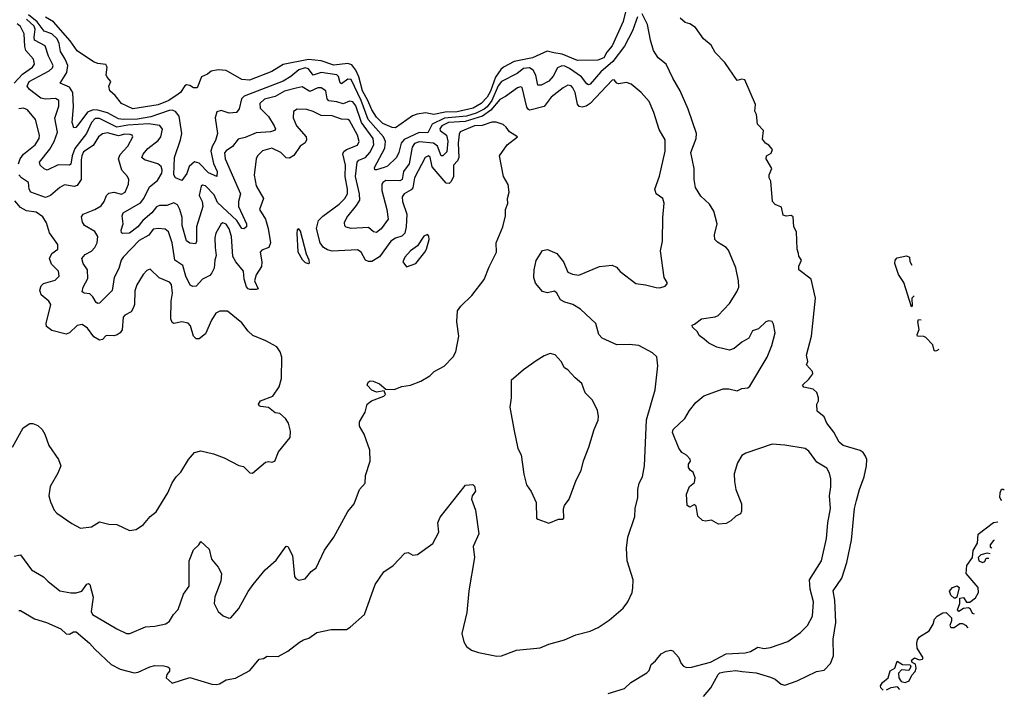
# Model space of a CAD drawing. Extents: x 2087054 to 2277909, y 548907 to 753496.
# Tile 429 of 444: x 2227011 to 2233232, y 724942 to 729175. Entities that reach past the tile are written whole.
import ezdxf

# ---------------------------------------------------------------- set-up
doc = ezdxf.new("R2010")
doc.units = 0

msp = doc.modelspace()

# ---------------------------------------------------------------- linework, layer by layer
at = {"layer": '0CON20XD'}
for points in [[(2230855.7, 729295), (2230825, 729164.5), (2230755, 729010.8), (2230720.6, 728969.4), (2230702.5, 728935), (2230665, 728918.7), (2230535, 728918), (2230438, 728958), (2230385.3, 728965.3), (2230343.3, 728976.7), (2230250.8, 728935), (2230135, 728910.2), (2230068.9, 728875), (2230050.6, 728859.4), (2230017.1, 728812.9), (2229985, 728723.2), (2229965, 728684.8), (2229927.6, 728645), (2229876.9, 728615), (2229775, 728592.4), (2229698.7, 728591.3), (2229627, 728577), (2229575, 728586.7), (2229522.4, 728577.6), (2229493.4, 728566.6), (2229385, 728490.8), (2229365, 728492.9), (2229305, 728519.1), (2229265, 728559.1), (2229235, 728604.6), (2229211.7, 728665), (2229177.4, 728725), (2229153.4, 728813.4), (2229134.1, 728855.9), (2229109.2, 728889.2), (2229085, 728899.4), (2228995, 728887.9), (2228915, 728915.2), (2228835, 728924.5), (2228675, 728892.8), (2228605, 728848.5), (2228463.6, 728793.6), (2228415, 728797.5), (2228315, 728853.8), (2228265, 728858.8), (2228220.7, 728849.3), (2228198.3, 728831.7), (2228160, 728815), (2228132.5, 728745), (2228110, 728745), (2228085, 728760), (2228065, 728762.5), (2228055, 728757.5), (2228026.7, 728715), (2228013.3, 728705), (2227954, 728665), (2227885, 728636.1), (2227725, 728610.9), (2227655, 728645.6), (2227615, 728696), (2227581.2, 728725), (2227573.3, 728755), (2227587.5, 728785), (2227562.9, 728812.9), (2227557.7, 728827.7), (2227563.3, 728875), (2227555, 728892.5), (2227505, 728898), (2227478.3, 728908.3), (2227375, 728978), (2227330.8, 729040.8), (2227225, 729161.1), (2227175, 729191.2)], [(2231054.5, 728185.5), (2231090, 728345), (2231090, 728415), (2231050.6, 728480.6), (2231017.7, 728587.7), (2230988.3, 728658.3), (2230938, 728715), (2230875, 728767.1), (2230845, 728777.5), (2230795, 728770), (2230783.3, 728775), (2230767.5, 728795), (2230755, 728792), (2230615, 728645.9), (2230591, 728629), (2230565, 728621.4), (2230546.6, 728626.6), (2230535, 728641.9), (2230521.1, 728715), (2230506.9, 728745), (2230495, 728756.2), (2230475, 728760.9), (2230445, 728745.5), (2230369.1, 728685), (2230325, 728627.5), (2230235, 728603.8), (2230225, 728606.9), (2230215, 728622.5), (2230186.7, 728746.7), (2230175, 728751.5), (2230155.8, 728745), (2230080.8, 728689.2), (2230045, 728670.6), (2229987.1, 728602.9), (2229934.9, 728565.1), (2229825, 728531.6), (2229719.5, 728525), (2229678.1, 728505), (2229665.3, 728485), (2229668.2, 728475), (2229707.1, 728445), (2229717.1, 728407.1), (2229710.3, 728339.7), (2229685, 728314.7), (2229674.2, 728314.2), (2229650.3, 728375), (2229625, 728394.9), (2229535, 728403.9), (2229505, 728393.2), (2229491.5, 728368.5), (2229471.3, 728265), (2229435.8, 728215), (2229428.7, 728165), (2229413.8, 728156.2), (2229325, 728157.8), (2229305, 728145.4), (2229300, 728135), (2229300, 728095), (2229330.3, 727975), (2229338.8, 727915), (2229295, 727852.5), (2229265, 727830.5), (2229246.2, 727835), (2229215, 727860.8), (2229105, 727855.6), (2229074.2, 727864.2), (2229065, 727872.5), (2229063.9, 727893.9), (2229077.3, 727925), (2229140, 728000), (2229160.5, 728035), (2229159, 728075), (2229132.7, 728185), (2229144.2, 728275), (2229153.7, 728286.3), (2229195.1, 728304.9), (2229224, 728335), (2229247.8, 728385), (2229245.2, 728425), (2229170.9, 728525), (2229135, 728631.3), (2229115, 728656.9), (2229095, 728659.7), (2229055, 728642.5), (2229015, 728656.9), (2228965, 728661.8), (2228952.8, 728675), (2228944.7, 728724.7), (2228915, 728745.3), (2228895, 728744), (2228845, 728720.8), (2228795, 728751.8), (2228757.5, 728742.5), (2228685, 728723.7), (2228625, 728690.7), (2228558.1, 728671.9), (2228527.3, 728645), (2228531.2, 728615), (2228582.8, 728562.8), (2228619.3, 728505), (2228626.5, 728485), (2228620.8, 728475), (2228595, 728467.2), (2228505, 728459.4), (2228435, 728429.7), (2228390.6, 728419.4), (2228356.1, 728373.9), (2228315, 728347.3), (2228306, 728334), (2228308.4, 728295), (2228406.2, 728075), (2228393.9, 728026.1), (2228394.4, 727995), (2228444.6, 727885), (2228444.3, 727865), (2228426.8, 727853.2), (2228415, 727854.5), (2228382.4, 727905), (2228260.3, 728020.3), (2228238.8, 728068.8), (2228185, 728124.6), (2228165, 728130), (2228157.9, 728122.1), (2228144.7, 728065), (2228164.3, 728025), (2228167.6, 727995), (2228129, 727865), (2228127.8, 727772.2), (2228121.4, 727758.6), (2228085, 727762.7), (2228065, 727777.5), (2228038.3, 727875), (2228036.7, 727925), (2228022.9, 727975), (2228008.8, 728005), (2227985, 728018), (2227940.3, 727999.7), (2227895, 728000), (2227875, 727993.1), (2227845.7, 727954.3), (2227788.1, 727905), (2227757.2, 727865), (2227705, 727825.9), (2227663.2, 727823.2), (2227655, 727827.5), (2227652.9, 727845), (2227664, 727885), (2227659.4, 727935), (2227664.4, 727955), (2227775, 728018.4), (2227794.8, 728045), (2227831.7, 728118.3), (2227881.5, 728158.5), (2227908.4, 728205), (2227911, 728225), (2227905, 728247.3), (2227884.8, 728264.8), (2227799.7, 728289.8), (2227783.6, 728305), (2227790.4, 728325), (2227819.9, 728360.1), (2227885, 728412), (2227903.4, 728435), (2227912.4, 728482.4), (2227897.2, 728507.2), (2227825, 728516.5), (2227695, 728509.4), (2227625, 728496.6), (2227515, 728550.7), (2227488.8, 728551.2), (2227465.6, 728525), (2227433.8, 728455), (2227359.6, 728360.4), (2227341.5, 728315), (2227335, 728262.2), (2227325, 728255.4), (2227255, 728257.1), (2227185, 728223.5), (2227165, 728232.5), (2227140, 728255), (2227135.5, 728275), (2227202.4, 728357.6), (2227229, 728405), (2227250, 728465), (2227233.5, 728553.5), (2227257.7, 728627.7), (2227257.3, 728665), (2227237.6, 728677.6), (2227173, 728673), (2227145, 728678.4), (2227073.5, 728735), (2227058.9, 728755), (2227070.4, 728785), (2227197.3, 728852.7), (2227218.3, 728871.7), (2227222.9, 728885), (2227192.7, 728945), (2227171.1, 729011.1), (2227105.4, 729045.4), (2227102.2, 729065), (2227108.3, 729115), (2227102.9, 729135), (2227055, 729179.5)], [(2230915, 729192.5), (2230883.4, 729105), (2230831.6, 729008.4), (2230758.6, 728911.4), (2230682.5, 728845), (2230615, 728767.7), (2230605, 728764.5), (2230595, 728769.5), (2230560.8, 728815), (2230485, 728866.9), (2230455, 728881.5), (2230436.5, 728883.5), (2230409.5, 728870.5), (2230381.9, 728818.1), (2230355, 728787.5), (2230305, 728760.4), (2230285, 728761.4), (2230271.7, 728825), (2230255.8, 728855.8), (2230231.4, 728871.4), (2230194, 728866), (2230155, 728835.9), (2230055.9, 728785), (2230035, 728757.9), (2229995, 728663.9), (2229965.6, 728625), (2229945, 728609.2), (2229896.2, 728583.8), (2229835, 728566.1), (2229695, 728553.4), (2229617.7, 728515), (2229589.7, 728460.3), (2229535, 728462), (2229441.3, 728418.7), (2229421.5, 728395), (2229407.4, 728335), (2229392.4, 728305), (2229335, 728250), (2229315, 728240.4), (2229265, 728225.6), (2229255, 728226.7), (2229252, 728242), (2229317.7, 728362.3), (2229322.3, 728405), (2229309.7, 728435), (2229212.2, 728545), (2229168.5, 728665), (2229105, 728796.6), (2229085, 728799.5), (2229045, 728770), (2229036.9, 728776.9), (2229025.8, 728815.8), (2229015, 728827.7), (2228915, 728841.5), (2228865, 728824.3), (2228835, 728863.7), (2228815, 728870.6), (2228775, 728858.5), (2228725, 728817.1), (2228675, 728787.6), (2228428.7, 728691.3), (2228412.8, 728675), (2228398.2, 728611.8), (2228381.1, 728588.9), (2228335, 728583.6), (2228285, 728601.6), (2228256.2, 728593.8), (2228245.3, 728555), (2228261.2, 728455), (2228248.8, 728411.2), (2228226.4, 728373.6), (2228218.7, 728345), (2228235.6, 728265.6), (2228259.2, 728215), (2228256.4, 728183.6), (2228205, 728206.6), (2228145, 728268.1), (2228115, 728276.7), (2228082.5, 728247.5), (2228066.5, 728203.5), (2228035, 728159.4), (2227996, 728176), (2227985.4, 728195), (2227988.9, 728305), (2228027.2, 728415), (2228035.4, 728455), (2228018.9, 728565), (2227994.5, 728595), (2227975, 728602.4), (2227955, 728601.6), (2227839.5, 728560.5), (2227755, 728547.4), (2227664.9, 728544.9), (2227635, 728548.1), (2227566.1, 728586.1), (2227505, 728603.7), (2227474.9, 728605.1), (2227439.6, 728590.4), (2227385, 728516.5), (2227365, 728494.3), (2227352.2, 728492.2), (2227343.2, 728525), (2227350.5, 728625), (2227347.1, 728715), (2227325, 728749.4), (2227267.1, 728775), (2227307.9, 728842.1), (2227314.8, 728885), (2227299.3, 728925), (2227269.5, 728975), (2227260.8, 729025), (2227247.5, 729055), (2227215, 729086.5), (2227165, 729103.6), (2227121.8, 729161.8), (2227066.9, 729206.9)], [(2230730, 724915), (2230832.3, 724947.7), (2230872.5, 724985), (2230973.9, 725046.1), (2230987.7, 725062.3), (2231001.7, 725098.3), (2231028.3, 725121.7), (2231065, 725166.7), (2231095, 725183.8), (2231125, 725188.8), (2231137.5, 725185), (2231173.3, 725145), (2231191.2, 725105), (2231205, 725088.8), (2231225, 725080.8), (2231255, 725081.4), (2231375, 725113.5), (2231474.2, 725165.8), (2231595, 725172.3), (2231628.1, 725181.9), (2231675, 725209.4), (2231715, 725201.1), (2231755.9, 725205.9), (2231865, 725244.3), (2231945, 725300.8), (2231989.4, 725345), (2232019.6, 725405), (2232027.8, 725495), (2232004.7, 725574.7), (2232001.1, 725635), (2232078.1, 725755), (2232109.2, 725895), (2232118, 725995), (2232134, 726085), (2232128, 726165), (2232136.8, 726223.2), (2232136.8, 726273.2), (2232128.9, 726308.9), (2232110.4, 726340.4), (2232048.1, 726378.1), (2231998.2, 726448.2), (2231973.9, 726463.9), (2231845, 726486.2), (2231765, 726492.7), (2231598.8, 726435), (2231575, 726420.6), (2231546.7, 726375), (2231525.8, 726305), (2231526.7, 726255), (2231536.7, 726205), (2231572.5, 726115), (2231571.7, 726068.3), (2231565, 726052.5), (2231535, 726037.5), (2231505, 726006.7), (2231475, 725990), (2231426.4, 725986.4), (2231382, 726012), (2231345, 726006.2), (2231325, 726010), (2231296.4, 726036.4), (2231285, 726100), (2231275, 726110), (2231245, 726093.3), (2231227.5, 726105), (2231223.6, 726176.4), (2231242.5, 726225), (2231275, 726250), (2231279.3, 726279.3), (2231267.5, 726315), (2231250, 726325), (2231237.5, 726345), (2231237.5, 726365), (2231250, 726385), (2231247, 726397), (2231225, 726422.5), (2231195, 726440), (2231175, 726467.5), (2231136.2, 726565), (2231140, 726585), (2231213.3, 726655), (2231242.5, 726705), (2231282.5, 726755), (2231333, 726797), (2231455, 726842.5), (2231491.7, 726841.7), (2231545, 726830), (2231575, 726843.8), (2231612.5, 726847.5), (2231625, 726858), (2231735, 727042), (2231764.4, 727115), (2231784, 727195), (2231775, 727250), (2231765, 727267.5), (2231745, 727272), (2231725, 727265.6), (2231679.5, 727220.5), (2231642, 727208), (2231617.6, 727162.4), (2231573.3, 727136.7), (2231525, 727095.8), (2231495, 727087.1), (2231415, 727104.4), (2231365, 727130.8), (2231336.7, 727155), (2231305, 727180), (2231293, 727203), (2231261.7, 727231.7), (2231260, 727245), (2231275, 727250), (2231320, 727285), (2231405, 727298), (2231425, 727306.2), (2231495, 727381.2), (2231543.1, 727455), (2231554.4, 727485), (2231553.5, 727525), (2231535, 727606.7), (2231489.4, 727719.4), (2231475, 727735.7), (2231419.2, 727769.2), (2231404, 727785), (2231400.6, 727815), (2231418.2, 727885), (2231396.8, 727965), (2231369.4, 728009.4), (2231315, 728060), (2231280.9, 728115), (2231272.2, 728165), (2231273.8, 728235), (2231251.5, 728335), (2231286.4, 728425), (2231288.2, 728455), (2231235, 728610), (2231184.4, 728725), (2231137.5, 728805), (2231095.7, 728895), (2231044.6, 728934.6), (2231015, 728981.2), (2230996.5, 729045), (2230978.5, 729145), (2230945, 729213.3)], [(2231332.2, 724897.8), (2231377.9, 724952.1), (2231424.4, 725035.6), (2231435, 725045.8), (2231463.6, 725053.6), (2231535, 725060.4), (2231575.9, 725055.9), (2231664.5, 725045.5), (2231755, 725020), (2231785, 725005.6), (2231822.9, 724975), (2231845, 724969.6), (2231924.2, 724995), (2232045, 725054.2), (2232095, 725064.2), (2232134.3, 725105), (2232152.7, 725155), (2232151.7, 725258.3), (2232168.5, 725365), (2232162.6, 725505), (2232152.1, 725565), (2232205, 725645.5), (2232236.8, 725745), (2232267.6, 725885), (2232285.6, 726085), (2232299.2, 726135), (2232316.7, 726205), (2232346, 726285), (2232361.5, 726355), (2232363.1, 726395), (2232356.3, 726416.3), (2232339.8, 726439.8), (2232322.4, 726452.4), (2232215, 726484.4), (2232188, 726505), (2232155, 726567.5), (2232111.2, 726625), (2232093.3, 726665), (2232050.5, 726700.5), (2232047.5, 726745), (2232057.5, 726765), (2232057.5, 726785), (2232048.3, 726818.3), (2232025, 726838.8), (2231965, 726853.3), (2231957.5, 726865), (2231997.7, 726902.3), (2232023, 726937), (2232020.7, 726950.7), (2231983.6, 726993.6), (2231990, 727015), (2231983.3, 727055), (2232014, 727175), (2232038.6, 727415), (2232012, 727535), (2231933.3, 727595), (2231933.6, 727616.4), (2231950, 727655), (2231935, 727680), (2231931.7, 727698.3), (2231923.3, 727725), (2231920, 727835), (2231902.5, 727865), (2231898.3, 727928.3), (2231885, 727937.5), (2231855, 727933.3), (2231835, 727940), (2231825, 727990), (2231785, 728007.5), (2231767.5, 728025), (2231757.5, 728155), (2231747.5, 728175), (2231747.5, 728195), (2231762.5, 728235), (2231727.5, 728295), (2231730, 728315), (2231758.3, 728331.7), (2231766.7, 728355), (2231745, 728382.5), (2231722.5, 728395), (2231705, 728420), (2231710, 728475), (2231673.3, 728515), (2231666.7, 728575), (2231657, 728597), (2231659.3, 728639.3), (2231592.5, 728795), (2231575, 728800), (2231545, 728790), (2231466, 728905), (2231405, 728968.8), (2231380.8, 729015), (2231331.2, 729055), (2231282, 729125), (2231245, 729148.8), (2231215, 729156.7), (2231184.1, 729184.1)], [(2226976.6, 728773.4), (2227029.5, 728830.5), (2227092.9, 728875), (2227104, 728895), (2227097.5, 728925), (2227050.2, 728980.2), (2227042.6, 729005), (2227038.4, 729085), (2227015, 729133.3), (2226995, 729149.1)], [(2227003.9, 728265), (2227013.3, 728295), (2227034.7, 728325), (2227108.5, 728385), (2227133.8, 728425), (2227135.3, 728445.3), (2227111.5, 728545), (2227061.1, 728605), (2227035, 728615.3), (2227005, 728611.1)], [(2228245, 725526.7), (2228239.4, 725485), (2228265, 725433.3), (2228296.4, 725406.4), (2228331.7, 725391.7), (2228345.6, 725394.4), (2228396.5, 725453.5), (2228455, 725561.2), (2228485.7, 725605), (2228562.4, 725697.6), (2228632, 725758), (2228695, 725846.7), (2228705.8, 725845.8), (2228735, 725787.5), (2228746.7, 725655), (2228755, 725643.3), (2228775, 725633.3), (2228815, 725640), (2228853.1, 725686.9), (2228885, 725710), (2228937.9, 725822.1), (2228995.7, 725905), (2229085, 726066.7), (2229123.8, 726115), (2229158.8, 726205), (2229193.6, 726246.4), (2229196.7, 726295), (2229226.1, 726383.9), (2229223.6, 726453.6), (2229187.1, 726555), (2229158, 726605), (2229157.3, 726632.7), (2229194.2, 726695), (2229206.2, 726745), (2229233.7, 726766.3), (2229312.5, 726795), (2229322.5, 726805), (2229315, 726830), (2229265, 726820), (2229235, 726832.5), (2229206.7, 726865), (2229212.5, 726885), (2229225, 726892.5), (2229245, 726890), (2229285, 726873.3), (2229325, 726840), (2229377, 726837), (2229425, 726857.1), (2229480, 726865), (2229545, 726890), (2229602.5, 726925), (2229629.3, 726950.7), (2229692.5, 726985), (2229750, 727045), (2229766, 727075), (2229786, 727175), (2229774.1, 727265.9), (2229778.1, 727335), (2229798.6, 727365), (2229867.9, 727432.1), (2229946.2, 727533.8), (2229976.4, 727613.6), (2230024, 727705), (2230021.4, 727765), (2230064, 727865), (2230080.8, 727935), (2230080, 727975), (2230095.8, 728014.2), (2230094.1, 728045.9), (2230104.2, 728085), (2230097.3, 728132.7), (2230068, 728185), (2230042.5, 728315), (2230091.2, 728385), (2230157.5, 728435), (2230105, 728466.7), (2230085.8, 728495.8), (2230065, 728513.8), (2230021.7, 728528.3), (2229995, 728528.1), (2229934, 728506), (2229885, 728504.7), (2229795, 728465.5), (2229787.8, 728452.2), (2229781.6, 728395), (2229785.2, 728305), (2229777.3, 728282.7), (2229753.1, 728255), (2229751.6, 728185), (2229737.6, 728152.4), (2229725, 728140), (2229705, 728142.1), (2229617.8, 728245), (2229605, 728305.6), (2229595, 728315.4), (2229572.2, 728305), (2229505.8, 728175), (2229495, 728111.8), (2229485, 728099.6), (2229440, 728075), (2229428.7, 728055), (2229429.7, 728025), (2229457.9, 727945), (2229453.6, 727865), (2229444.5, 727825.5), (2229425, 727805.9), (2229385, 727794.7), (2229356.1, 727775), (2229284.3, 727675.7), (2229235, 727647.6), (2229215, 727646.4), (2229196.4, 727655), (2229168.9, 727705), (2229145, 727720), (2228985, 727712.4), (2228955, 727720), (2228930.4, 727735), (2228910.3, 727765), (2228886.2, 727855), (2228898.4, 727905), (2228927, 727933), (2229030.6, 728009.4), (2229065.9, 728045), (2229081.7, 728075), (2229082.6, 728105), (2229067.6, 728185), (2229069.2, 728255), (2229052.9, 728327.1), (2229058.8, 728341.2), (2229075, 728354.2), (2229145, 728382.3), (2229156.6, 728405), (2229145.8, 728445), (2229095, 728538.8), (2229085, 728544.6), (2229045, 728547.2), (2228985, 728567.1), (2228915, 728569.1), (2228865, 728595.5), (2228825, 728608.5), (2228765, 728610), (2228742, 728595), (2228739.4, 728555), (2228760, 728505), (2228820.3, 728435), (2228824, 728415), (2228815, 728397.5), (2228782.7, 728375), (2228743.9, 728316.1), (2228715, 728300.4), (2228695, 728301.8), (2228660.8, 728335), (2228605, 728362.7), (2228544.5, 728345.5), (2228514.4, 728315), (2228505.6, 728295), (2228493.4, 728193.4), (2228505.6, 728125), (2228551.1, 728045), (2228526.5, 727975), (2228563.3, 727913.3), (2228581.2, 727855), (2228596.4, 727765), (2228585, 727735.5), (2228541.2, 727718.8), (2228530.9, 727705), (2228540.6, 727645), (2228539.1, 727615), (2228505, 727561.9), (2228493.9, 727525), (2228518.8, 727475), (2228505, 727468.9), (2228465, 727469.1), (2228453.7, 727473.6), (2228445, 727487.1), (2228429.3, 727535), (2228425.9, 727585), (2228377, 727645), (2228358.2, 727678.2), (2228349.8, 727805), (2228335, 727853.3), (2228315, 727883.1), (2228295, 727890.4), (2228284.2, 727885.8), (2228250, 727825), (2228243.9, 727796.1), (2228246, 727735), (2228252.7, 727685), (2228243.2, 727655), (2228239.7, 727605), (2228225.8, 727574.3), (2228212.5, 727557.5), (2228165.4, 727535), (2228125, 727491.3), (2228105, 727489.3), (2228088.1, 727498.1), (2228059.7, 727555), (2228041.6, 727621.6), (2227990.4, 727655), (2227974.3, 727765), (2227952.1, 727835), (2227930.5, 727850.5), (2227885, 727856.1), (2227855, 727851.1), (2227826.6, 727813.4), (2227765, 727780.3), (2227663.8, 727675), (2227651.9, 727655), (2227637.5, 727602.5), (2227607.8, 727545), (2227595.9, 727464.1), (2227515, 727384.3), (2227505, 727380.8), (2227495, 727387.5), (2227474.1, 727424.1), (2227455, 727441.8), (2227417.3, 727447.3), (2227406.2, 727455), (2227412.5, 727485), (2227440.5, 727539.5), (2227438.6, 727595), (2227411.2, 727635), (2227403.8, 727665), (2227425, 727690), (2227465, 727712.1), (2227485, 727735.5), (2227501.5, 727765), (2227504.5, 727805), (2227486.4, 727836.4), (2227419.4, 727875), (2227408.5, 727895), (2227401.7, 727928.3), (2227412, 727945), (2227485.8, 727975), (2227525, 727998.9), (2227544.7, 728025.3), (2227559.1, 728065), (2227575, 728079.6), (2227605, 728084), (2227655, 728071.5), (2227676.9, 728085), (2227697.5, 728135), (2227701.5, 728165), (2227691.8, 728185), (2227656, 728225), (2227636.1, 728295), (2227646.2, 728323.8), (2227693.8, 728375), (2227725.5, 728435), (2227722, 728445), (2227709.1, 728449.1), (2227675, 728451.3), (2227635, 728441.3), (2227565, 728460.2), (2227535, 728454.1), (2227508.9, 728435), (2227475, 728380.5), (2227415, 728340.6), (2227402.7, 728315), (2227400, 728290), (2227399.1, 728165), (2227373.1, 728126.9), (2227355, 728121.4), (2227295, 728130.4), (2227265, 728114.6), (2227205, 728063.4), (2227175, 728050.6), (2227081.1, 728085), (2227071.1, 728105), (2227066, 728146), (2227022.1, 728175), (2227005.8, 728195)], [(2227005, 725440), (2227015, 725440), (2227105, 725387.5), (2227180, 725365), (2227270, 725325), (2227305, 725292.5), (2227325, 725290), (2227350, 725305), (2227367.5, 725305), (2227452.9, 725235), (2227486.2, 725196.2), (2227589.7, 725099.7), (2227645, 725070), (2227735, 725046.2), (2227758.8, 725051.2), (2227832.5, 725085), (2227865, 725093.3), (2227921.7, 725091.7), (2227947.5, 725085), (2227956.7, 725075), (2227957, 725057), (2227940, 725035), (2227937.5, 725015), (2227975, 724981.4), (2228085, 725017.5), (2228225.8, 724975.8), (2228255, 724972.9), (2228273, 724977), (2228315, 725002.5), (2228375, 725012.5), (2228465, 725061.2), (2228525, 725133.3), (2228552.3, 725137.7), (2228575, 725151.2), (2228645, 725150), (2228705.5, 725184.5), (2228779.1, 725240.9), (2228805, 725256), (2228837.5, 725265), (2228888.3, 725301.7), (2228979.3, 725320.7), (2229075, 725321.2), (2229100, 725335), (2229190, 725415), (2229257.5, 725605), (2229312, 725685), (2229371.2, 725725), (2229445, 725803.3), (2229465, 725806.2), (2229495, 725791.2), (2229525, 725794), (2229622.5, 725865), (2229658.8, 725935), (2229653.1, 725995), (2229668.8, 726031.2), (2229827.5, 726232.5), (2229873.6, 726236.4), (2229885, 726226.7), (2229891.2, 726195), (2229870, 726165), (2229866.2, 726145), (2229890.8, 726075), (2229911.4, 725925), (2229876.9, 725845), (2229885.6, 725775), (2229849.1, 725565), (2229837.3, 725427.3), (2229804.2, 725295), (2229817, 725243), (2229835, 725212.5), (2229865, 725190), (2229910, 725175), (2230025, 725151.4), (2230055, 725154.2), (2230150.3, 725189.7), (2230300, 725205), (2230355, 725227.5), (2230452.5, 725255), (2230525, 725286), (2230615, 725309.2), (2230666.8, 725333.2), (2230735, 725379.2), (2230825, 725456.2), (2230854.2, 725495.8), (2230880, 725555), (2230885.8, 725584.2), (2230887.5, 725635), (2230849.2, 725755), (2230845.6, 725835), (2230854.4, 725905), (2230898.6, 726035), (2230900.6, 726085), (2230915.8, 726155), (2230915.8, 726205), (2230925.5, 726244.5), (2230946.9, 726285), (2230958.9, 726355), (2230972.5, 726645), (2231026.7, 726835), (2231043, 726987), (2231037.1, 727045), (2231010.2, 727070.2), (2230923.3, 727115), (2230865, 727122.9), (2230785, 727119.4), (2230691.1, 727161.1), (2230671.4, 727185), (2230651.9, 727255), (2230554.4, 727345), (2230505.9, 727375.9), (2230455, 727389.4), (2230428.8, 727405), (2230405, 727446.7), (2230389.5, 727459.5), (2230345, 727448.8), (2230315, 727456.7), (2230269.3, 727509.3), (2230258.8, 727545), (2230262, 727595), (2230275, 727652.5), (2230314.3, 727715.7), (2230345, 727723.3), (2230405, 727697.5), (2230446.2, 727645), (2230475, 727580), (2230505, 727565.7), (2230545, 727560), (2230675.5, 727614.5), (2230755, 727624.2), (2230781.7, 727611.7), (2230805, 727584), (2230905, 727507.5), (2230965, 727500), (2231031.7, 727481.7), (2231055, 727480.8), (2231088.8, 727491.2), (2231101.2, 727505), (2231101.2, 727515), (2231083.8, 727545), (2231060.5, 727715), (2231073.1, 727775), (2231074.4, 727925), (2231084, 728015), (2231074.3, 728044.3), (2231032, 728075), (2231024.2, 728105), (2231054.5, 728185.5)], [(2227169.2, 726555), (2227195, 726483.3), (2227255.5, 726395.5), (2227270, 726355), (2227251.3, 726308.7), (2227204.2, 726225), (2227196, 726165), (2227205, 726127.5), (2227228.8, 726075), (2227245, 726056.7), (2227339.5, 725989.5), (2227395, 725960), (2227465, 725968.8), (2227515, 726001.2), (2227575, 725986.7), (2227625, 725983.3), (2227705, 725946.7), (2227747.7, 725952.3), (2227793.3, 725985), (2227835.8, 726034.2), (2227873.3, 726065), (2227948, 726185), (2227975, 726247.5), (2228000, 726285), (2228030, 726315), (2228076.7, 726395), (2228115, 726440), (2228155, 726450), (2228235, 726431.2), (2228302.5, 726405), (2228395, 726357.5), (2228425, 726350), (2228465, 726310), (2228481.7, 726308.3), (2228565, 726377.5), (2228585, 726382.5), (2228605, 726377.5), (2228622.5, 726385), (2228646.4, 726443.6), (2228720, 726535), (2228722.5, 726575), (2228710, 726625), (2228690, 726655), (2228655, 726686.2), (2228625, 726690), (2228583.4, 726723.4), (2228535, 726730), (2228523.3, 726735), (2228520, 726745), (2228533.3, 726765), (2228611.2, 726795), (2228651.2, 726855), (2228666.2, 726906.2), (2228667, 727043), (2228656.7, 727075), (2228635, 727106.7), (2228565.6, 727145.6), (2228485, 727178), (2228455, 727206), (2228415, 727259.2), (2228325, 727332.5), (2228275, 727332.5), (2228250.3, 727319.7), (2228223.6, 727276.4), (2228185, 727190), (2228145, 727157.3), (2228125, 727158.2), (2228108.9, 727175), (2228089.7, 727239.7), (2228075.9, 727255.9), (2228035, 727264.7), (2227985.7, 727255.7), (2227975, 727261.2), (2227965.5, 727285), (2227968.2, 727395), (2227976, 727446), (2227971.1, 727501.1), (2227956.9, 727516.9), (2227892.9, 727542.9), (2227835, 727597.5), (2227815, 727588.8), (2227790.8, 727565), (2227751.1, 727498.9), (2227739.3, 727460.7), (2227736.8, 727375), (2227731.1, 727355), (2227715, 727329.1), (2227675, 727306.7), (2227665.6, 727295), (2227659.2, 727215), (2227645.6, 727195), (2227626.9, 727183.1), (2227605, 727176.4), (2227565, 727180), (2227554.2, 727175.8), (2227535, 727153.3), (2227515, 727149.2), (2227480.3, 727170.2), (2227438.9, 727225), (2227405, 727248.1), (2227375, 727242.5), (2227325, 727196), (2227305, 727188), (2227215, 727210.5), (2227181.1, 727235), (2227178.8, 727255), (2227207.1, 727375), (2227195.2, 727395.2), (2227147.3, 727435), (2227138.8, 727465), (2227146.9, 727493.1), (2227161.7, 727508.3), (2227235, 727529.5), (2227261.1, 727555), (2227256.9, 727585), (2227210.9, 727630.9), (2227199.2, 727665), (2227213.5, 727696.5), (2227252.5, 727725), (2227252.5, 727755), (2227198.6, 727828.6), (2227180.5, 727890.5), (2227158.1, 727928.1), (2227115, 727957.9), (2227055, 727966.6), (2227015, 727988.7), (2226979.9, 728029.9)], [(2228835, 727633.3), (2228841.7, 727638.3), (2228840, 727655), (2228822.9, 727692.9), (2228785, 727837.5), (2228775, 727852.5), (2228765, 727847.5), (2228761.2, 727825), (2228767.7, 727707.7), (2228795, 727660), (2228815, 727640), (2228835, 727633.3)], [(2229455, 727612.5), (2229515, 727634.2), (2229570, 727705), (2229582, 727725), (2229598.8, 727785), (2229597, 727807), (2229588.3, 727818.3), (2229565, 727807.5), (2229524.5, 727745.5), (2229480, 727715), (2229443.8, 727675), (2229432.5, 727645), (2229455, 727612.5)], [(2232662.3, 727429.8), (2232647.5, 727415), (2232650, 727365), (2232645, 727360), (2232596.7, 727515), (2232563.8, 727565), (2232540, 727635), (2232542.5, 727655), (2232555, 727670), (2232615, 727683.3), (2232632.5, 727675), (2232636.1, 727646.1), (2232647.2, 727624.5)], [(2232818, 727089.7), (2232805, 727082.5), (2232795, 727080), (2232790, 727085), (2232780.5, 727120.5), (2232736.1, 727166.1), (2232725, 727173.3), (2232683.3, 727175), (2232681.2, 727185), (2232693.9, 727216.1), (2232686.7, 727265), (2232690.7, 727279.3), (2232707.2, 727277.2)], [(2230355, 725992.5), (2230415, 726017.5), (2230441.7, 726018.3), (2230450, 726025), (2230446.4, 726083.6), (2230453.3, 726105), (2230483.3, 726145), (2230526.7, 726265), (2230558, 726325), (2230572.7, 726387.3), (2230607.3, 726472.7), (2230641.2, 726585), (2230667, 726643), (2230668.8, 726668.8), (2230661.2, 726705), (2230630.5, 726770.5), (2230585, 726817.5), (2230562.5, 726875), (2230520.5, 726910.5), (2230475, 726962.5), (2230452.5, 726975), (2230432.5, 727015), (2230395, 727057.5), (2230363.9, 727066.1), (2230325, 727050), (2230275, 727018), (2230195, 726961.2), (2230116.1, 726893.9), (2230116.2, 726785), (2230108.8, 726725), (2230135.9, 726575.9), (2230158.8, 726465), (2230180, 726425), (2230197, 726303), (2230213.8, 726235), (2230243.6, 726193.6), (2230274.1, 726124.1), (2230277.5, 726025), (2230285, 726017.5), (2230355, 725992.5)], [(2226965, 726473.3), (2227033.8, 726595), (2227075, 726623.3), (2227095, 726623.3), (2227125, 726610), (2227153.8, 726585), (2227169.2, 726555)], [(2233217, 726135.2), (2233215, 726136.7), (2233204.2, 726154.2), (2233206, 726185), (2233215, 726207.5), (2233225, 726206.7), (2233232.5, 726201.1)], [(2233043.7, 725417.6), (2233032, 725422), (2233018.3, 725448.3), (2233007, 725457), (2232975, 725453.8), (2232945, 725433.3), (2232936.2, 725445), (2232951.2, 725485), (2232951.7, 725518.3), (2232975, 725522.5), (2232993.3, 725493.3), (2233015, 725492.5), (2233049.5, 725520.5), (2233070, 725555), (2233068, 725585), (2232992, 725675), (2232995.9, 725724.1), (2233032.5, 725775), (2233035, 725820), (2233063, 725867), (2233067, 725923), (2233165, 725996.7), (2233191.6, 726000.7)], [(2226975, 725784.2), (2227015, 725792.5), (2227085, 725697.5), (2227162.4, 725652.4), (2227188, 725625), (2227265, 725565.6), (2227335, 725551.8), (2227367, 725553), (2227403.6, 725563.6), (2227435, 725606), (2227445, 725611.2), (2227453.3, 725605), (2227474.2, 725525), (2227462.2, 725435), (2227470, 725415), (2227625, 725324), (2227685, 725296), (2227707.5, 725295), (2227805, 725336.9), (2227865, 725341.9), (2227935, 725356.7), (2227957.7, 725372.3), (2227983.3, 725415), (2228012.3, 725447.7), (2228045, 725543.3), (2228080.8, 725595), (2228082.2, 725755), (2228110, 725825), (2228142.5, 725855), (2228155, 725877.5), (2228208, 725828), (2228222.5, 725765), (2228264.2, 725715), (2228285.6, 725675), (2228281.5, 725625), (2228245, 725526.7)], [(2233167.5, 725884.2), (2233165, 725882.5), (2233142.5, 725855), (2233143.6, 725843.6), (2233154.2, 725837.5)], [(2233142.9, 725798), (2233125, 725802.5), (2233085, 725792.5), (2233067.5, 725775), (2233072.5, 725755), (2233095, 725743.3), (2233108.8, 725751.2), (2233118.3, 725771.7), (2233135.5, 725772.2)], [(2232925, 725517.5), (2232915, 725517.5), (2232895, 725536.7), (2232886.4, 725563.6), (2232905, 725586.7), (2232935, 725597.5), (2232946.7, 725585), (2232932.5, 725525), (2232925, 725517.5)], [(2232467, 724937), (2232452.3, 724952.3), (2232451.2, 724965), (2232462, 724985), (2232498.8, 725015), (2232511.2, 725058.8), (2232540, 725075), (2232555, 725120), (2232590, 725100), (2232636.7, 725096.7), (2232641.2, 725085), (2232628.3, 725061.7), (2232583.6, 725066.4), (2232563.3, 725045), (2232566.2, 725015), (2232580.8, 724990.8), (2232605, 724986), (2232631.2, 724995), (2232648.3, 725031.7), (2232670, 725055), (2232676, 725075), (2232671.2, 725101.2), (2232651.2, 725111.2), (2232645, 725127.5), (2232665, 725141.2), (2232695, 725128.8), (2232715, 725132.5), (2232719.3, 725140.7), (2232682.7, 725202.7), (2232678.8, 725235), (2232683.8, 725255), (2232696.7, 725275), (2232757.5, 725312.5), (2232782.5, 725355), (2232790.8, 725385), (2232808, 725405), (2232845, 725425.6), (2232865, 725427.5), (2232898.8, 725395), (2232898.8, 725375), (2232887.5, 725345), (2232893.9, 725333.9), (2232915, 725333.3), (2232950.6, 725359.4), (2232968.9, 725358.9), (2232987.6, 725347.6), (2233002, 725331.2)], [(2232571.7, 724941.7), (2232557, 724957), (2232515, 724952.5), (2232485, 724937.5)]]:
    msp.add_lwpolyline(points, dxfattribs=at)

doc.saveas('drawing.dxf')
